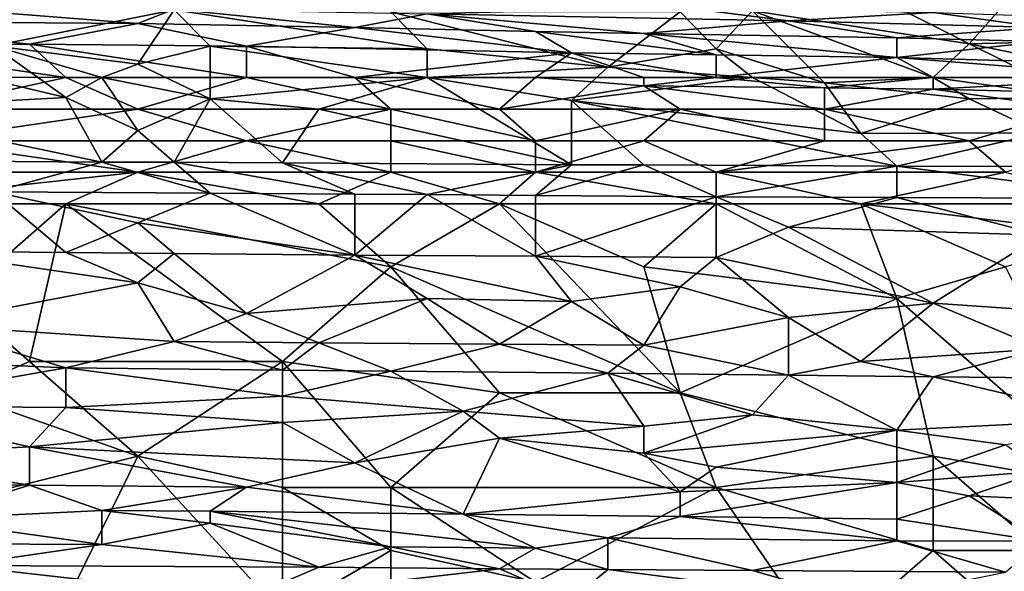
# Model space of a CAD drawing. Extents: x -161 to 11, y -10 to 160.
# Tile 340 of 499: x 0.6163 to 0.7382, y 0.2051 to 0.2734. Entities that reach past the tile are written whole.
import ezdxf

# ---------------------------------------------------------------- set-up
doc = ezdxf.new("R2010")
doc.units = 0
doc.header["$MEASUREMENT"] = 0
doc.layers.get('0').update_dxf_attribs({"linetype": 'CONTINUOUS'})

msp = doc.modelspace()

# ---------------------------------------------------------------- linework, layer by layer
for points in [[(0.72487, 0.27497, 0.70586), (0.73382, 0.27041, 0.69805), (0.73829, 0.27543, 0.70586)], [(0.73829, 0.27543, 0.70586), (0.73382, 0.27041, 0.69805), (0.7517, 0.27086, 0.69805)], [(0.63098, 0.27291, 0.28008), (0.59074, 0.27321, 0.28008), (0.60416, 0.27503, 0.28399)], [(0.63545, 0.27472, 0.28399), (0.63098, 0.27291, 0.28008), (0.60416, 0.27503, 0.28399)], [(0.60863, 0.27474, 0.70586), (0.6131, 0.27018, 0.69805), (0.63545, 0.27461, 0.70586)], [(0.6131, 0.27018, 0.69805), (0.63098, 0.2679, 0.69414), (0.63545, 0.27461, 0.70586)], [(0.65781, 0.27242, 0.28008), (0.63098, 0.27291, 0.28008), (0.63545, 0.27472, 0.28399)], [(0.63992, 0.27013, 0.69829), (0.63545, 0.27461, 0.70586), (0.63098, 0.2679, 0.69414)], [(0.65781, 0.27242, 0.28008), (0.63545, 0.27472, 0.28399), (0.66675, 0.27412, 0.28399)], [(0.63545, 0.27461, 0.70586), (0.66675, 0.26979, 0.69805), (0.66228, 0.27438, 0.70586)], [(0.63545, 0.27461, 0.70586), (0.63992, 0.27013, 0.69829), (0.66675, 0.26979, 0.69805)], [(0.65781, 0.27242, 0.28008), (0.66675, 0.27412, 0.28399), (0.68016, 0.27195, 0.28008)], [(0.66228, 0.27438, 0.70586), (0.68911, 0.26754, 0.69414), (0.69805, 0.27438, 0.70586)], [(0.66228, 0.27438, 0.70586), (0.66675, 0.26979, 0.69805), (0.68911, 0.26754, 0.69414)], [(0.69805, 0.27497, 0.28789), (0.71146, 0.27327, 0.28399), (0.66675, 0.27412, 0.28399)], [(0.66675, 0.27412, 0.28399), (0.71146, 0.27327, 0.28399), (0.69358, 0.27171, 0.28008)], [(0.68016, 0.27195, 0.28008), (0.66675, 0.27412, 0.28399), (0.69358, 0.27171, 0.28008)], [(0.70252, 0.26978, 0.69805), (0.69805, 0.27438, 0.70586), (0.68911, 0.26754, 0.69414)], [(0.71146, 0.27327, 0.28399), (0.69805, 0.27497, 0.28789), (0.72934, 0.27429, 0.28789)], [(0.70252, 0.26978, 0.69805), (0.70699, 0.27449, 0.70586), (0.69805, 0.27438, 0.70586)], [(0.70252, 0.26978, 0.69805), (0.71593, 0.26557, 0.69024), (0.70699, 0.27449, 0.70586)], [(0.73382, 0.27041, 0.69805), (0.72487, 0.27497, 0.70586), (0.70699, 0.27449, 0.70586)], [(0.70699, 0.27449, 0.70586), (0.72934, 0.26622, 0.69106), (0.73382, 0.27041, 0.69805)], [(0.70699, 0.27449, 0.70586), (0.71593, 0.26557, 0.69024), (0.72934, 0.26622, 0.69106)], [(0.72934, 0.27429, 0.28789), (0.74276, 0.27245, 0.28399), (0.71146, 0.27327, 0.28399)], [(0.74276, 0.27245, 0.28399), (0.72934, 0.27429, 0.28789), (0.7517, 0.27354, 0.28789)], [(0.61757, 0.27038, 0.27617), (0.59074, 0.27321, 0.28008), (0.63098, 0.27291, 0.28008)], [(0.59521, 0.27013, 0.27576), (0.59074, 0.27321, 0.28008), (0.61757, 0.27038, 0.27617)], [(0.61757, 0.27038, 0.27617), (0.63098, 0.27291, 0.28008), (0.6444, 0.27013, 0.2763)], [(0.6444, 0.27013, 0.2763), (0.63098, 0.27291, 0.28008), (0.65781, 0.27242, 0.28008)], [(0.71146, 0.27327, 0.28399), (0.72487, 0.27115, 0.28008), (0.69358, 0.27171, 0.28008)], [(0.72487, 0.27115, 0.28008), (0.71146, 0.27327, 0.28399), (0.74276, 0.27245, 0.28399)], [(0.65781, 0.27242, 0.28008), (0.68463, 0.2693, 0.27617), (0.6444, 0.27013, 0.2763)], [(0.68016, 0.27195, 0.28008), (0.68463, 0.2693, 0.27617), (0.65781, 0.27242, 0.28008)], [(0.69358, 0.27171, 0.28008), (0.70252, 0.26904, 0.27617), (0.68016, 0.27195, 0.28008)], [(0.70252, 0.26904, 0.27617), (0.68463, 0.2693, 0.27617), (0.68016, 0.27195, 0.28008)], [(0.69358, 0.27171, 0.28008), (0.72487, 0.27115, 0.28008), (0.72487, 0.2687, 0.27617)], [(0.69358, 0.27171, 0.28008), (0.72487, 0.2687, 0.27617), (0.70252, 0.26904, 0.27617)], [(0.72487, 0.27115, 0.28008), (0.74276, 0.27245, 0.28399), (0.74276, 0.27068, 0.28008)], [(0.74276, 0.27068, 0.28008), (0.72487, 0.2687, 0.27617), (0.72487, 0.27115, 0.28008)], [(0.75617, 0.26779, 0.27617), (0.72487, 0.2687, 0.27617), (0.74276, 0.27068, 0.28008)], [(0.76511, 0.26403, 0.68633), (0.7517, 0.27086, 0.69805), (0.73382, 0.27041, 0.69805)], [(0.59521, 0.27013, 0.27576), (0.62204, 0.26622, 0.2723), (0.5818, 0.26631, 0.27227)], [(0.61757, 0.27038, 0.27617), (0.62204, 0.26622, 0.2723), (0.59521, 0.27013, 0.27576)], [(0.60416, 0.26802, 0.69414), (0.62204, 0.26375, 0.68633), (0.6131, 0.27018, 0.69805)], [(0.63098, 0.2679, 0.69414), (0.6131, 0.27018, 0.69805), (0.62651, 0.26622, 0.69111)], [(0.6131, 0.27018, 0.69805), (0.62204, 0.26375, 0.68633), (0.62651, 0.26622, 0.69111)], [(0.6444, 0.27013, 0.2763), (0.6444, 0.26622, 0.27246), (0.61757, 0.27038, 0.27617)], [(0.6444, 0.26622, 0.27246), (0.62204, 0.26622, 0.2723), (0.61757, 0.27038, 0.27617)], [(0.63098, 0.2679, 0.69414), (0.63992, 0.26359, 0.68633), (0.63992, 0.27013, 0.69829)], [(0.63992, 0.27013, 0.69829), (0.63992, 0.26359, 0.68633), (0.66675, 0.26622, 0.69152)], [(0.63992, 0.27013, 0.69829), (0.66675, 0.26622, 0.69152), (0.66675, 0.26979, 0.69805)], [(0.65781, 0.26622, 0.2726), (0.6444, 0.26622, 0.27246), (0.6444, 0.27013, 0.2763)], [(0.6444, 0.27013, 0.2763), (0.68463, 0.2693, 0.27617), (0.65781, 0.26622, 0.2726)], [(0.65781, 0.26622, 0.2726), (0.68463, 0.2693, 0.27617), (0.68016, 0.26622, 0.27292)], [(0.66675, 0.26979, 0.69805), (0.66675, 0.26622, 0.69152), (0.68911, 0.26754, 0.69414)], [(0.68016, 0.26622, 0.27292), (0.68463, 0.2693, 0.27617), (0.69358, 0.26622, 0.27304)], [(0.70252, 0.26904, 0.27617), (0.70252, 0.26622, 0.27314), (0.68463, 0.2693, 0.27617)], [(0.69358, 0.26622, 0.27304), (0.68463, 0.2693, 0.27617), (0.70252, 0.26622, 0.27314)], [(0.68911, 0.26754, 0.69414), (0.70699, 0.26622, 0.69161), (0.70252, 0.26978, 0.69805)], [(0.71593, 0.26557, 0.69024), (0.70252, 0.26978, 0.69805), (0.70699, 0.26622, 0.69161)], [(0.72934, 0.26622, 0.69106), (0.74723, 0.26375, 0.68633), (0.73382, 0.27041, 0.69805)], [(0.76511, 0.26403, 0.68633), (0.73382, 0.27041, 0.69805), (0.74723, 0.26375, 0.68633)], [(0.62204, 0.26375, 0.68633), (0.60416, 0.26802, 0.69414), (0.59521, 0.26232, 0.68343)], [(0.70252, 0.26622, 0.27314), (0.70252, 0.26904, 0.27617), (0.72487, 0.2687, 0.27617)], [(0.72934, 0.26622, 0.27347), (0.70252, 0.26622, 0.27314), (0.72487, 0.2687, 0.27617)], [(0.72487, 0.2687, 0.27617), (0.75617, 0.26779, 0.27617), (0.75617, 0.26622, 0.27426)], [(0.72934, 0.26622, 0.27347), (0.72487, 0.2687, 0.27617), (0.75617, 0.26622, 0.27426)], [(0.63992, 0.26359, 0.68633), (0.63098, 0.2679, 0.69414), (0.62651, 0.26622, 0.69111)], [(0.66675, 0.26622, 0.69152), (0.68463, 0.26339, 0.68633), (0.68911, 0.26754, 0.69414)], [(0.70699, 0.26622, 0.69161), (0.68911, 0.26754, 0.69414), (0.68463, 0.26339, 0.68633)], [(0.60416, 0.26232, 0.27009), (0.5818, 0.26631, 0.27227), (0.62204, 0.26622, 0.2723)], [(0.62204, 0.26622, 0.2723), (0.63098, 0.26232, 0.27015), (0.60416, 0.26232, 0.27009)], [(0.62204, 0.26622, 0.2723), (0.6444, 0.26622, 0.27246), (0.63098, 0.26232, 0.27015)], [(0.63098, 0.25967, 0.67852), (0.62651, 0.26622, 0.69111), (0.62204, 0.26375, 0.68633)], [(0.63992, 0.26359, 0.68633), (0.62651, 0.26622, 0.69111), (0.63098, 0.25967, 0.67852)], [(0.66228, 0.26232, 0.27027), (0.63098, 0.26232, 0.27015), (0.6444, 0.26622, 0.27246)], [(0.63992, 0.26359, 0.68633), (0.65334, 0.26232, 0.68398), (0.66675, 0.26622, 0.69152)], [(0.65781, 0.26622, 0.2726), (0.66228, 0.26232, 0.27027), (0.6444, 0.26622, 0.27246)], [(0.65334, 0.26232, 0.68398), (0.68463, 0.25541, 0.67071), (0.66675, 0.26622, 0.69152)], [(0.65781, 0.26622, 0.2726), (0.68016, 0.26622, 0.27292), (0.67569, 0.26232, 0.27034)], [(0.67569, 0.26232, 0.27034), (0.66228, 0.26232, 0.27027), (0.65781, 0.26622, 0.2726)], [(0.66675, 0.26622, 0.69152), (0.68463, 0.25541, 0.67071), (0.68463, 0.26339, 0.68633)], [(0.69358, 0.26522, 0.27227), (0.67569, 0.26232, 0.27034), (0.68016, 0.26622, 0.27292)], [(0.69358, 0.26622, 0.27304), (0.69358, 0.26522, 0.27227), (0.68016, 0.26622, 0.27292)], [(0.68463, 0.26339, 0.68633), (0.7204, 0.25929, 0.67852), (0.70699, 0.26622, 0.69161)], [(0.70252, 0.26622, 0.27314), (0.69358, 0.26522, 0.27227), (0.69358, 0.26622, 0.27304)], [(0.70252, 0.26622, 0.27314), (0.71593, 0.26497, 0.27227), (0.69358, 0.26522, 0.27227)], [(0.70252, 0.26622, 0.27314), (0.72934, 0.26622, 0.27347), (0.71593, 0.26497, 0.27227)], [(0.70699, 0.26622, 0.69161), (0.7204, 0.25929, 0.67852), (0.71593, 0.26557, 0.69024)], [(0.71593, 0.26557, 0.69024), (0.73382, 0.2636, 0.68633), (0.72934, 0.26622, 0.69106)], [(0.72934, 0.26622, 0.27347), (0.72934, 0.26481, 0.27227), (0.71593, 0.26497, 0.27227)], [(0.71593, 0.26557, 0.69024), (0.7204, 0.25929, 0.67852), (0.73382, 0.2636, 0.68633)], [(0.75617, 0.26622, 0.27426), (0.72934, 0.26481, 0.27227), (0.72934, 0.26622, 0.27347)], [(0.75617, 0.26622, 0.27426), (0.75617, 0.26413, 0.27227), (0.72934, 0.26481, 0.27227)], [(0.74723, 0.26375, 0.68633), (0.72934, 0.26622, 0.69106), (0.73382, 0.2636, 0.68633)], [(0.69358, 0.26522, 0.27227), (0.69805, 0.26232, 0.27041), (0.67569, 0.26232, 0.27034)], [(0.69358, 0.26522, 0.27227), (0.71593, 0.26497, 0.27227), (0.71593, 0.26232, 0.27049)], [(0.69358, 0.26522, 0.27227), (0.71593, 0.26232, 0.27049), (0.69805, 0.26232, 0.27041)], [(0.71593, 0.26232, 0.27049), (0.71593, 0.26497, 0.27227), (0.72934, 0.26481, 0.27227)], [(0.72934, 0.26481, 0.27227), (0.74723, 0.26232, 0.27073), (0.71593, 0.26232, 0.27049)], [(0.74723, 0.26232, 0.27073), (0.72934, 0.26481, 0.27227), (0.75617, 0.26413, 0.27227)], [(0.59521, 0.26232, 0.68343), (0.62651, 0.25577, 0.67071), (0.62204, 0.26375, 0.68633)], [(0.62204, 0.26375, 0.68633), (0.62651, 0.25577, 0.67071), (0.63098, 0.25967, 0.67852)], [(0.63545, 0.25574, 0.67071), (0.63992, 0.26359, 0.68633), (0.63098, 0.25967, 0.67852)], [(0.64887, 0.25566, 0.67071), (0.63992, 0.26359, 0.68633), (0.63545, 0.25574, 0.67071)], [(0.64887, 0.25566, 0.67071), (0.65334, 0.26232, 0.68398), (0.63992, 0.26359, 0.68633)], [(0.68463, 0.26339, 0.68633), (0.72487, 0.25525, 0.67071), (0.7204, 0.25929, 0.67852)], [(0.72487, 0.25525, 0.67071), (0.68463, 0.26339, 0.68633), (0.69358, 0.25541, 0.67071)], [(0.68463, 0.25541, 0.67071), (0.69358, 0.25541, 0.67071), (0.68463, 0.26339, 0.68633)], [(0.73382, 0.2636, 0.68633), (0.7204, 0.25929, 0.67852), (0.74276, 0.25937, 0.67852)], [(0.73382, 0.2636, 0.68633), (0.74276, 0.25937, 0.67852), (0.74723, 0.26375, 0.68633)], [(0.59521, 0.26232, 0.68343), (0.59968, 0.25595, 0.67071), (0.62651, 0.25577, 0.67071)], [(0.63098, 0.26232, 0.27015), (0.6444, 0.25841, 0.26892), (0.60416, 0.25841, 0.26889)], [(0.60416, 0.25841, 0.26889), (0.60416, 0.26232, 0.27009), (0.63098, 0.26232, 0.27015)], [(0.6444, 0.25841, 0.26892), (0.63098, 0.26232, 0.27015), (0.66228, 0.26232, 0.27027)], [(0.66228, 0.26232, 0.27027), (0.66228, 0.25841, 0.26895), (0.6444, 0.25841, 0.26892)], [(0.65334, 0.26232, 0.68398), (0.64887, 0.25566, 0.67071), (0.68463, 0.25541, 0.67071)], [(0.68016, 0.25841, 0.26894), (0.66228, 0.25841, 0.26895), (0.66228, 0.26232, 0.27027)], [(0.66228, 0.26232, 0.27027), (0.67569, 0.26232, 0.27034), (0.68016, 0.25841, 0.26894)], [(0.69805, 0.26232, 0.27041), (0.68016, 0.25841, 0.26894), (0.67569, 0.26232, 0.27034)], [(0.69805, 0.26232, 0.27041), (0.69358, 0.25841, 0.26895), (0.68016, 0.25841, 0.26894)], [(0.69805, 0.26232, 0.27041), (0.71593, 0.25841, 0.2689), (0.69358, 0.25841, 0.26895)], [(0.71593, 0.26232, 0.27049), (0.71593, 0.25841, 0.2689), (0.69805, 0.26232, 0.27041)], [(0.71593, 0.26232, 0.27049), (0.74723, 0.26232, 0.27073), (0.73382, 0.25841, 0.26887)], [(0.73382, 0.25841, 0.26887), (0.71593, 0.25841, 0.2689), (0.71593, 0.26232, 0.27049)], [(0.74723, 0.26232, 0.27073), (0.7517, 0.25841, 0.26893), (0.73382, 0.25841, 0.26887)], [(0.62651, 0.25577, 0.67071), (0.63545, 0.25574, 0.67071), (0.63098, 0.25967, 0.67852)], [(0.60416, 0.25841, 0.26889), (0.63098, 0.25451, 0.26839), (0.59074, 0.25451, 0.26843)], [(0.60416, 0.25841, 0.26889), (0.6444, 0.25841, 0.26892), (0.63098, 0.25451, 0.26839)], [(0.6444, 0.25841, 0.26892), (0.66228, 0.25451, 0.26842), (0.63098, 0.25451, 0.26839)], [(0.6444, 0.25841, 0.26892), (0.66228, 0.25841, 0.26895), (0.66228, 0.25451, 0.26842)], [(0.68016, 0.25841, 0.26894), (0.68016, 0.25451, 0.26839), (0.66228, 0.25841, 0.26895)], [(0.68016, 0.25451, 0.26839), (0.66228, 0.25451, 0.26842), (0.66228, 0.25841, 0.26895)], [(0.69358, 0.25841, 0.26895), (0.70252, 0.25451, 0.26833), (0.68016, 0.25451, 0.26839)], [(0.69358, 0.25841, 0.26895), (0.68016, 0.25451, 0.26839), (0.68016, 0.25841, 0.26894)], [(0.71593, 0.25841, 0.2689), (0.70252, 0.25451, 0.26833), (0.69358, 0.25841, 0.26895)], [(0.73382, 0.25841, 0.26887), (0.73829, 0.25451, 0.26814), (0.70252, 0.25451, 0.26833)], [(0.71593, 0.25841, 0.2689), (0.73382, 0.25841, 0.26887), (0.70252, 0.25451, 0.26833)], [(0.7204, 0.25929, 0.67852), (0.72487, 0.25525, 0.67071), (0.74276, 0.25937, 0.67852)], [(0.72487, 0.25525, 0.67071), (0.74276, 0.2552, 0.67071), (0.74276, 0.25937, 0.67852)], [(0.7517, 0.25841, 0.26893), (0.73829, 0.25451, 0.26814), (0.73382, 0.25841, 0.26887)], [(0.62651, 0.25577, 0.67071), (0.59968, 0.25595, 0.67071), (0.6131, 0.25207, 0.66289)], [(0.63992, 0.2519, 0.66289), (0.62651, 0.25577, 0.67071), (0.6131, 0.25207, 0.66289)], [(0.62651, 0.25577, 0.67071), (0.63992, 0.2519, 0.66289), (0.63545, 0.25574, 0.67071)], [(0.65781, 0.25178, 0.66289), (0.64887, 0.25566, 0.67071), (0.63545, 0.25574, 0.67071)], [(0.63545, 0.25574, 0.67071), (0.63992, 0.2519, 0.66289), (0.65781, 0.25178, 0.66289)], [(0.68463, 0.25541, 0.67071), (0.64887, 0.25566, 0.67071), (0.66675, 0.25176, 0.66289)], [(0.64887, 0.25566, 0.67071), (0.65781, 0.25178, 0.66289), (0.66675, 0.25176, 0.66289)], [(0.66675, 0.25176, 0.66289), (0.68016, 0.25163, 0.66289), (0.68463, 0.25541, 0.67071)], [(0.69358, 0.25541, 0.67071), (0.68016, 0.25163, 0.66289), (0.70252, 0.25146, 0.66289)], [(0.68463, 0.25541, 0.67071), (0.68016, 0.25163, 0.66289), (0.69358, 0.25541, 0.67071)], [(0.69358, 0.25541, 0.67071), (0.70252, 0.25146, 0.66289), (0.72487, 0.25525, 0.67071)], [(0.72487, 0.25138, 0.66289), (0.72487, 0.25525, 0.67071), (0.70252, 0.25146, 0.66289)], [(0.74276, 0.2552, 0.67071), (0.72487, 0.25525, 0.67071), (0.75617, 0.25125, 0.66289)], [(0.75617, 0.25125, 0.66289), (0.72487, 0.25525, 0.67071), (0.72487, 0.25138, 0.66289)], [(0.63098, 0.25451, 0.26839), (0.59521, 0.2506, 0.26835), (0.59074, 0.25451, 0.26843)], [(0.62204, 0.2506, 0.2683), (0.59521, 0.2506, 0.26835), (0.63098, 0.25451, 0.26839)], [(0.65334, 0.2506, 0.2683), (0.62204, 0.2506, 0.2683), (0.63098, 0.25451, 0.26839)], [(0.63098, 0.25451, 0.26839), (0.66228, 0.25451, 0.26842), (0.65334, 0.2506, 0.2683)], [(0.66228, 0.25451, 0.26842), (0.67569, 0.2506, 0.26825), (0.65334, 0.2506, 0.2683)], [(0.68016, 0.25451, 0.26839), (0.67569, 0.2506, 0.26825), (0.66228, 0.25451, 0.26842)], [(0.68016, 0.25451, 0.26839), (0.70252, 0.2506, 0.26816), (0.67569, 0.2506, 0.26825)], [(0.68016, 0.25451, 0.26839), (0.70252, 0.25451, 0.26833), (0.70252, 0.2506, 0.26816)], [(0.70252, 0.25451, 0.26833), (0.73829, 0.25451, 0.26814), (0.7204, 0.2506, 0.26806)], [(0.7204, 0.2506, 0.26806), (0.70252, 0.2506, 0.26816), (0.70252, 0.25451, 0.26833)], [(0.73829, 0.25451, 0.26814), (0.7517, 0.2506, 0.2679), (0.7204, 0.2506, 0.26806)], [(0.60416, 0.24474, 0.64727), (0.62204, 0.24457, 0.64727), (0.6131, 0.25207, 0.66289)], [(0.63992, 0.2519, 0.66289), (0.6131, 0.25207, 0.66289), (0.63098, 0.24824, 0.65508)], [(0.6131, 0.25207, 0.66289), (0.62204, 0.24457, 0.64727), (0.63098, 0.24824, 0.65508)], [(0.63992, 0.2519, 0.66289), (0.63098, 0.24824, 0.65508), (0.65781, 0.24424, 0.64727)], [(0.63992, 0.2519, 0.66289), (0.65781, 0.24424, 0.64727), (0.65781, 0.25178, 0.66289)], [(0.65781, 0.25178, 0.66289), (0.65781, 0.24424, 0.64727), (0.66675, 0.25176, 0.66289)], [(0.68016, 0.24409, 0.64727), (0.66675, 0.25176, 0.66289), (0.65781, 0.24424, 0.64727)], [(0.68016, 0.24409, 0.64727), (0.68016, 0.25163, 0.66289), (0.66675, 0.25176, 0.66289)], [(0.68016, 0.25163, 0.66289), (0.68016, 0.24409, 0.64727), (0.70252, 0.25146, 0.66289)], [(0.70252, 0.24396, 0.64727), (0.70252, 0.25146, 0.66289), (0.68016, 0.24409, 0.64727)], [(0.70252, 0.25146, 0.66289), (0.71146, 0.24772, 0.65508), (0.72487, 0.25138, 0.66289)], [(0.70252, 0.25146, 0.66289), (0.70252, 0.24396, 0.64727), (0.71146, 0.24772, 0.65508)], [(0.74276, 0.24669, 0.65328), (0.72487, 0.25138, 0.66289), (0.71146, 0.24772, 0.65508)], [(0.72487, 0.25138, 0.66289), (0.74276, 0.24669, 0.65328), (0.75617, 0.25125, 0.66289)], [(0.62204, 0.2506, 0.2683), (0.60863, 0.23888, 0.26854), (0.59521, 0.2506, 0.26835)], [(0.62204, 0.2506, 0.2683), (0.61757, 0.23107, 0.26866), (0.60863, 0.23888, 0.26854)], [(0.64887, 0.23107, 0.26863), (0.61757, 0.23107, 0.26866), (0.62204, 0.2506, 0.2683)], [(0.62204, 0.2506, 0.2683), (0.65334, 0.2506, 0.2683), (0.66228, 0.24279, 0.2684)], [(0.62204, 0.2506, 0.2683), (0.66228, 0.24279, 0.2684), (0.64887, 0.23107, 0.26863)], [(0.67569, 0.2506, 0.26825), (0.66228, 0.24279, 0.2684), (0.65334, 0.2506, 0.2683)], [(0.66228, 0.24279, 0.2684), (0.67569, 0.2506, 0.26825), (0.69805, 0.22716, 0.26861)], [(0.67569, 0.2506, 0.26825), (0.70252, 0.2506, 0.26816), (0.69358, 0.24279, 0.26831)], [(0.69358, 0.24279, 0.26831), (0.69805, 0.22716, 0.26861), (0.67569, 0.2506, 0.26825)], [(0.70252, 0.2506, 0.26816), (0.72487, 0.23888, 0.26824), (0.69358, 0.24279, 0.26831)], [(0.70252, 0.2506, 0.26816), (0.7204, 0.2506, 0.26806), (0.72487, 0.23888, 0.26824)], [(0.7204, 0.2506, 0.26806), (0.7517, 0.2506, 0.2679), (0.7517, 0.24669, 0.26791)], [(0.7517, 0.24669, 0.26791), (0.73829, 0.24279, 0.26805), (0.7204, 0.2506, 0.26806)], [(0.73829, 0.24279, 0.26805), (0.72487, 0.23888, 0.26824), (0.7204, 0.2506, 0.26806)], [(0.62204, 0.24457, 0.64727), (0.63545, 0.24443, 0.64727), (0.63098, 0.24824, 0.65508)], [(0.63098, 0.24824, 0.65508), (0.63545, 0.24443, 0.64727), (0.65781, 0.24424, 0.64727)], [(0.70252, 0.24396, 0.64727), (0.72934, 0.2383, 0.63555), (0.71146, 0.24772, 0.65508)], [(0.71146, 0.24772, 0.65508), (0.72934, 0.2383, 0.63555), (0.74276, 0.24669, 0.65328)], [(0.72934, 0.2383, 0.63555), (0.76064, 0.23616, 0.63164), (0.74276, 0.24669, 0.65328)], [(0.60416, 0.24474, 0.64727), (0.60416, 0.23563, 0.62774), (0.63098, 0.2408, 0.63946)], [(0.62204, 0.24457, 0.64727), (0.60416, 0.24474, 0.64727), (0.63098, 0.2408, 0.63946)], [(0.62204, 0.24457, 0.64727), (0.63098, 0.2408, 0.63946), (0.63545, 0.24443, 0.64727)], [(0.63098, 0.2408, 0.63946), (0.6444, 0.23699, 0.63164), (0.63545, 0.24443, 0.64727)], [(0.63545, 0.24443, 0.64727), (0.6444, 0.23699, 0.63164), (0.65781, 0.24424, 0.64727)], [(0.66675, 0.23888, 0.63613), (0.65781, 0.24424, 0.64727), (0.6444, 0.23699, 0.63164)], [(0.65781, 0.24424, 0.64727), (0.68463, 0.2385, 0.63555), (0.68016, 0.24409, 0.64727)], [(0.65781, 0.24424, 0.64727), (0.66675, 0.23888, 0.63613), (0.68463, 0.2385, 0.63555)], [(0.69805, 0.24029, 0.63946), (0.70252, 0.24396, 0.64727), (0.68016, 0.24409, 0.64727)], [(0.68016, 0.24409, 0.64727), (0.68463, 0.2385, 0.63555), (0.69805, 0.24029, 0.63946)], [(0.71146, 0.23652, 0.63164), (0.70252, 0.24396, 0.64727), (0.69805, 0.24029, 0.63946)], [(0.70252, 0.24396, 0.64727), (0.71146, 0.23652, 0.63164), (0.72934, 0.2383, 0.63555)], [(0.64887, 0.23107, 0.26863), (0.66228, 0.24279, 0.2684), (0.67569, 0.22716, 0.26865)], [(0.69805, 0.22716, 0.26861), (0.67569, 0.22716, 0.26865), (0.66228, 0.24279, 0.2684)], [(0.69805, 0.22716, 0.26861), (0.69358, 0.24279, 0.26831), (0.72487, 0.23888, 0.26824)], [(0.73829, 0.24279, 0.26805), (0.7517, 0.21544, 0.26844), (0.72487, 0.23888, 0.26824)], [(0.60416, 0.23563, 0.62774), (0.63545, 0.23354, 0.62383), (0.63098, 0.2408, 0.63946)], [(0.63098, 0.2408, 0.63946), (0.63545, 0.23354, 0.62383), (0.6444, 0.23699, 0.63164)], [(0.69358, 0.23308, 0.62383), (0.69805, 0.24029, 0.63946), (0.68463, 0.2385, 0.63555)], [(0.69805, 0.24029, 0.63946), (0.69358, 0.23308, 0.62383), (0.71146, 0.23652, 0.63164)], [(0.61757, 0.23107, 0.26866), (0.60863, 0.22716, 0.26872), (0.60863, 0.23888, 0.26854)], [(0.6444, 0.23699, 0.63164), (0.65334, 0.23339, 0.62383), (0.66675, 0.23888, 0.63613)], [(0.65334, 0.23339, 0.62383), (0.67569, 0.23322, 0.62383), (0.66675, 0.23888, 0.63613)], [(0.66675, 0.23888, 0.63613), (0.67569, 0.23322, 0.62383), (0.68463, 0.2385, 0.63555)], [(0.72487, 0.23888, 0.26824), (0.72934, 0.21935, 0.26855), (0.69805, 0.22716, 0.26861)], [(0.7517, 0.21544, 0.26844), (0.72934, 0.21935, 0.26855), (0.72487, 0.23888, 0.26824)], [(0.67569, 0.23322, 0.62383), (0.69358, 0.23308, 0.62383), (0.68463, 0.2385, 0.63555)], [(0.7204, 0.23107, 0.62003), (0.72934, 0.2383, 0.63555), (0.71146, 0.23652, 0.63164)], [(0.74276, 0.23261, 0.62383), (0.72934, 0.2383, 0.63555), (0.7204, 0.23107, 0.62003)], [(0.72934, 0.2383, 0.63555), (0.74276, 0.23261, 0.62383), (0.76064, 0.23616, 0.63164)], [(0.6444, 0.23699, 0.63164), (0.63545, 0.23354, 0.62383), (0.65334, 0.23339, 0.62383)], [(0.69358, 0.23308, 0.62383), (0.71146, 0.22938, 0.61602), (0.71146, 0.23652, 0.63164)], [(0.71146, 0.22938, 0.61602), (0.7204, 0.23107, 0.62003), (0.71146, 0.23652, 0.63164)], [(0.60416, 0.23563, 0.62774), (0.62204, 0.23027, 0.61602), (0.63545, 0.23354, 0.62383)], [(0.62204, 0.23027, 0.61602), (0.60416, 0.23563, 0.62774), (0.60416, 0.23107, 0.61752)], [(0.64887, 0.22999, 0.61602), (0.63545, 0.23354, 0.62383), (0.62204, 0.23027, 0.61602)], [(0.63545, 0.23354, 0.62383), (0.64887, 0.22999, 0.61602), (0.65334, 0.23339, 0.62383)], [(0.65334, 0.23339, 0.62383), (0.64887, 0.22999, 0.61602), (0.66228, 0.22987, 0.61602)], [(0.65334, 0.23339, 0.62383), (0.66228, 0.22987, 0.61602), (0.67569, 0.23322, 0.62383)], [(0.68911, 0.22963, 0.61602), (0.67569, 0.23322, 0.62383), (0.66228, 0.22987, 0.61602)], [(0.67569, 0.23322, 0.62383), (0.68911, 0.22963, 0.61602), (0.69358, 0.23308, 0.62383)], [(0.71146, 0.22938, 0.61602), (0.69358, 0.23308, 0.62383), (0.68911, 0.22963, 0.61602)], [(0.7204, 0.23107, 0.62003), (0.72934, 0.22918, 0.61602), (0.74276, 0.23261, 0.62383)], [(0.75617, 0.22892, 0.61602), (0.74276, 0.23261, 0.62383), (0.72934, 0.22918, 0.61602)], [(0.60416, 0.23107, 0.61752), (0.59521, 0.22556, 0.6043), (0.62204, 0.23027, 0.61602)], [(0.62204, 0.22537, 0.6043), (0.62204, 0.23027, 0.61602), (0.59521, 0.22556, 0.6043)], [(0.61757, 0.23107, 0.26866), (0.63098, 0.21935, 0.26878), (0.60863, 0.22716, 0.26872)], [(0.61757, 0.23107, 0.26866), (0.64887, 0.23107, 0.26863), (0.63098, 0.21935, 0.26878)], [(0.62204, 0.23027, 0.61602), (0.64887, 0.22675, 0.60821), (0.64887, 0.22999, 0.61602)], [(0.62204, 0.23027, 0.61602), (0.62204, 0.22537, 0.6043), (0.64887, 0.22675, 0.60821)], [(0.64887, 0.23107, 0.26863), (0.64887, 0.21544, 0.2688), (0.63098, 0.21935, 0.26878)], [(0.67569, 0.22716, 0.26865), (0.66228, 0.21544, 0.26879), (0.64887, 0.23107, 0.26863)], [(0.66228, 0.21544, 0.26879), (0.64887, 0.21544, 0.2688), (0.64887, 0.23107, 0.26863)], [(0.7204, 0.23107, 0.62003), (0.71146, 0.22938, 0.61602), (0.72934, 0.22918, 0.61602)], [(0.64887, 0.22999, 0.61602), (0.64887, 0.22675, 0.60821), (0.66228, 0.22987, 0.61602)], [(0.64887, 0.22675, 0.60821), (0.67122, 0.22489, 0.6043), (0.66228, 0.22987, 0.61602)], [(0.68911, 0.22963, 0.61602), (0.66228, 0.22987, 0.61602), (0.67122, 0.22489, 0.6043)], [(0.69358, 0.22304, 0.60039), (0.68911, 0.22963, 0.61602), (0.67122, 0.22489, 0.6043)], [(0.70699, 0.22446, 0.6043), (0.71146, 0.22938, 0.61602), (0.68911, 0.22963, 0.61602)], [(0.68911, 0.22963, 0.61602), (0.69358, 0.22304, 0.60039), (0.70699, 0.22446, 0.6043)], [(0.70699, 0.22446, 0.6043), (0.72487, 0.22255, 0.60039), (0.71146, 0.22938, 0.61602)], [(0.71146, 0.22938, 0.61602), (0.72487, 0.22255, 0.60039), (0.72934, 0.22918, 0.61602)], [(0.7517, 0.22393, 0.6043), (0.72934, 0.22918, 0.61602), (0.72487, 0.22255, 0.60039)], [(0.72934, 0.22918, 0.61602), (0.7517, 0.22393, 0.6043), (0.75617, 0.22892, 0.61602)], [(0.59968, 0.21154, 0.26882), (0.60863, 0.22716, 0.26872), (0.63098, 0.21935, 0.26878)], [(0.62204, 0.22537, 0.6043), (0.64887, 0.2235, 0.60039), (0.64887, 0.22675, 0.60821)], [(0.64887, 0.22675, 0.60821), (0.64887, 0.2235, 0.60039), (0.67122, 0.22489, 0.6043)], [(0.67569, 0.22716, 0.26865), (0.70252, 0.21544, 0.26875), (0.66228, 0.21544, 0.26879)], [(0.67569, 0.22716, 0.26865), (0.69805, 0.22716, 0.26861), (0.70252, 0.21544, 0.26875)], [(0.72934, 0.21935, 0.26855), (0.70252, 0.21544, 0.26875), (0.69805, 0.22716, 0.26861)], [(0.59521, 0.22556, 0.6043), (0.61757, 0.22051, 0.59258), (0.62204, 0.22537, 0.6043)], [(0.59521, 0.22556, 0.6043), (0.59521, 0.21935, 0.58939), (0.61757, 0.22051, 0.59258)], [(0.62204, 0.22537, 0.6043), (0.61757, 0.22051, 0.59258), (0.64887, 0.2235, 0.60039)], [(0.65781, 0.21849, 0.58867), (0.67122, 0.22489, 0.6043), (0.64887, 0.2235, 0.60039)], [(0.65781, 0.21849, 0.58867), (0.67569, 0.22155, 0.59649), (0.67122, 0.22489, 0.6043)], [(0.69358, 0.22304, 0.60039), (0.67122, 0.22489, 0.6043), (0.67569, 0.22155, 0.59649)], [(0.69358, 0.22304, 0.60039), (0.69358, 0.21972, 0.59258), (0.70699, 0.22446, 0.6043)], [(0.72487, 0.22255, 0.60039), (0.70699, 0.22446, 0.6043), (0.69358, 0.21972, 0.59258)], [(0.61757, 0.22051, 0.59258), (0.65781, 0.21849, 0.58867), (0.64887, 0.2235, 0.60039)], [(0.67569, 0.22155, 0.59649), (0.69358, 0.21972, 0.59258), (0.69358, 0.22304, 0.60039)], [(0.7517, 0.22393, 0.6043), (0.72487, 0.22255, 0.60039), (0.73829, 0.22072, 0.59649)], [(0.69358, 0.21972, 0.59258), (0.70252, 0.21798, 0.58867), (0.72487, 0.22255, 0.60039)], [(0.70252, 0.21798, 0.58867), (0.72487, 0.21606, 0.58477), (0.72487, 0.22255, 0.60039)], [(0.72487, 0.22255, 0.60039), (0.72487, 0.21606, 0.58477), (0.73829, 0.22072, 0.59649)], [(0.61757, 0.21575, 0.58086), (0.61757, 0.22051, 0.59258), (0.59521, 0.21935, 0.58939)], [(0.65781, 0.21849, 0.58867), (0.61757, 0.22051, 0.59258), (0.6444, 0.21549, 0.58086)], [(0.61757, 0.22051, 0.59258), (0.61757, 0.21575, 0.58086), (0.6444, 0.21549, 0.58086)], [(0.67122, 0.21217, 0.57305), (0.67569, 0.22155, 0.59649), (0.65781, 0.21849, 0.58867)], [(0.67569, 0.22155, 0.59649), (0.67122, 0.21217, 0.57305), (0.69805, 0.2149, 0.58086)], [(0.67569, 0.22155, 0.59649), (0.69805, 0.2149, 0.58086), (0.69358, 0.21972, 0.59258)], [(0.74276, 0.21748, 0.58867), (0.73829, 0.22072, 0.59649), (0.72487, 0.21606, 0.58477)], [(0.59521, 0.21935, 0.58939), (0.5818, 0.21593, 0.58086), (0.61757, 0.21575, 0.58086)], [(0.61757, 0.19201, 0.26864), (0.59968, 0.21154, 0.26882), (0.63098, 0.21935, 0.26878)], [(0.64887, 0.19982, 0.26879), (0.61757, 0.19201, 0.26864), (0.63098, 0.21935, 0.26878)], [(0.64887, 0.19982, 0.26879), (0.63098, 0.21935, 0.26878), (0.64887, 0.21544, 0.2688)], [(0.69805, 0.2149, 0.58086), (0.70252, 0.21798, 0.58867), (0.69358, 0.21972, 0.59258)], [(0.72934, 0.21935, 0.26855), (0.72934, 0.20763, 0.26867), (0.70252, 0.21544, 0.26875)], [(0.7517, 0.21544, 0.26844), (0.74276, 0.20763, 0.26857), (0.72934, 0.21935, 0.26855)], [(0.74276, 0.20763, 0.26857), (0.72934, 0.20763, 0.26867), (0.72934, 0.21935, 0.26855)], [(0.67122, 0.21217, 0.57305), (0.65781, 0.21849, 0.58867), (0.6444, 0.21549, 0.58086)], [(0.70252, 0.21798, 0.58867), (0.69805, 0.2149, 0.58086), (0.72487, 0.21606, 0.58477)], [(0.72487, 0.21606, 0.58477), (0.73382, 0.21443, 0.58086), (0.74276, 0.21748, 0.58867)], [(0.74276, 0.21748, 0.58867), (0.73382, 0.21443, 0.58086), (0.76958, 0.21276, 0.57696)], [(0.5818, 0.21593, 0.58086), (0.60416, 0.21154, 0.56982), (0.61757, 0.21575, 0.58086)], [(0.62651, 0.21261, 0.57305), (0.61757, 0.21575, 0.58086), (0.60416, 0.21154, 0.56982)], [(0.61757, 0.21575, 0.58086), (0.62651, 0.21261, 0.57305), (0.6444, 0.21549, 0.58086)], [(0.69805, 0.21188, 0.57305), (0.72487, 0.21154, 0.57305), (0.72487, 0.21606, 0.58477)], [(0.69805, 0.2149, 0.58086), (0.69805, 0.21188, 0.57305), (0.72487, 0.21606, 0.58477)], [(0.72487, 0.21606, 0.58477), (0.72487, 0.21154, 0.57305), (0.73382, 0.21443, 0.58086)], [(0.62651, 0.21261, 0.57305), (0.63992, 0.21251, 0.57305), (0.6444, 0.21549, 0.58086)], [(0.6444, 0.21549, 0.58086), (0.63992, 0.21251, 0.57305), (0.67122, 0.21217, 0.57305)], [(0.66228, 0.21544, 0.26879), (0.66228, 0.20763, 0.26882), (0.64887, 0.21544, 0.2688)], [(0.64887, 0.19982, 0.26879), (0.64887, 0.21544, 0.2688), (0.66228, 0.20763, 0.26882)], [(0.66228, 0.21544, 0.26879), (0.70252, 0.21544, 0.26875), (0.68016, 0.20372, 0.2688)], [(0.68016, 0.20372, 0.2688), (0.66228, 0.20763, 0.26882), (0.66228, 0.21544, 0.26879)], [(0.67122, 0.21217, 0.57305), (0.69805, 0.21188, 0.57305), (0.69805, 0.2149, 0.58086)], [(0.68016, 0.20372, 0.2688), (0.70252, 0.21544, 0.26875), (0.71593, 0.19591, 0.26869)], [(0.71593, 0.19591, 0.26869), (0.70252, 0.21544, 0.26875), (0.72934, 0.20763, 0.26867)], [(0.72487, 0.21154, 0.57305), (0.74276, 0.2088, 0.56524), (0.73382, 0.21443, 0.58086)], [(0.73382, 0.21443, 0.58086), (0.74276, 0.2088, 0.56524), (0.76958, 0.21276, 0.57696)], [(0.60416, 0.21154, 0.56982), (0.62651, 0.20839, 0.56133), (0.62651, 0.21261, 0.57305)], [(0.63992, 0.21105, 0.56914), (0.63992, 0.21251, 0.57305), (0.62651, 0.21261, 0.57305)], [(0.63992, 0.21105, 0.56914), (0.62651, 0.21261, 0.57305), (0.62651, 0.20839, 0.56133)], [(0.63992, 0.21251, 0.57305), (0.68016, 0.20795, 0.56133), (0.67122, 0.21217, 0.57305)], [(0.63992, 0.21251, 0.57305), (0.66228, 0.20812, 0.56133), (0.68016, 0.20795, 0.56133)], [(0.63992, 0.21251, 0.57305), (0.63992, 0.21105, 0.56914), (0.66228, 0.20812, 0.56133)], [(0.67122, 0.21217, 0.57305), (0.68911, 0.2092, 0.56524), (0.69805, 0.21188, 0.57305)], [(0.67122, 0.21217, 0.57305), (0.68016, 0.20795, 0.56133), (0.68911, 0.2092, 0.56524)], [(0.62651, 0.20839, 0.56133), (0.60416, 0.21154, 0.56982), (0.59074, 0.20855, 0.56133)], [(0.59074, 0.19982, 0.26876), (0.59968, 0.21154, 0.26882), (0.61757, 0.19201, 0.26864)], [(0.65334, 0.20558, 0.55352), (0.63992, 0.21105, 0.56914), (0.62651, 0.20839, 0.56133)], [(0.63992, 0.21105, 0.56914), (0.65334, 0.20558, 0.55352), (0.66228, 0.20812, 0.56133)], [(0.69805, 0.21188, 0.57305), (0.68911, 0.2092, 0.56524), (0.72487, 0.20885, 0.56524)], [(0.69805, 0.21188, 0.57305), (0.72487, 0.20885, 0.56524), (0.72487, 0.21154, 0.57305)], [(0.74276, 0.2088, 0.56524), (0.72487, 0.21154, 0.57305), (0.72487, 0.20885, 0.56524)], [(0.59074, 0.20855, 0.56133), (0.60863, 0.2058, 0.55352), (0.62651, 0.20839, 0.56133)], [(0.62651, 0.20839, 0.56133), (0.60863, 0.2058, 0.55352), (0.65334, 0.20558, 0.55352)], [(0.68016, 0.20795, 0.56133), (0.68911, 0.20528, 0.55352), (0.68911, 0.2092, 0.56524)], [(0.68911, 0.2092, 0.56524), (0.70699, 0.20518, 0.55352), (0.72487, 0.20885, 0.56524)], [(0.68911, 0.2092, 0.56524), (0.68911, 0.20528, 0.55352), (0.70699, 0.20518, 0.55352)], [(0.72487, 0.20885, 0.56524), (0.70699, 0.20518, 0.55352), (0.73829, 0.20496, 0.55352)], [(0.72487, 0.20885, 0.56524), (0.73829, 0.20496, 0.55352), (0.74276, 0.2088, 0.56524)], [(0.66228, 0.20763, 0.26882), (0.66228, 0.19201, 0.26867), (0.64887, 0.19982, 0.26879)], [(0.66228, 0.20812, 0.56133), (0.65334, 0.20558, 0.55352), (0.67569, 0.20538, 0.55352)], [(0.66228, 0.20812, 0.56133), (0.67569, 0.20538, 0.55352), (0.68016, 0.20795, 0.56133)], [(0.66228, 0.19201, 0.26867), (0.66228, 0.20763, 0.26882), (0.68016, 0.20372, 0.2688)], [(0.68911, 0.20528, 0.55352), (0.68016, 0.20795, 0.56133), (0.67569, 0.20538, 0.55352)], [(0.71593, 0.19591, 0.26869), (0.72934, 0.20763, 0.26867), (0.73829, 0.19982, 0.26864)], [(0.73829, 0.19982, 0.26864), (0.72934, 0.20763, 0.26867), (0.74276, 0.20763, 0.26857)], [(0.60863, 0.2058, 0.55352), (0.6444, 0.20173, 0.5418), (0.65334, 0.20558, 0.55352)], [(0.60863, 0.2058, 0.55352), (0.6131, 0.19928, 0.53399), (0.6444, 0.20173, 0.5418)], [(0.65334, 0.20558, 0.55352), (0.6444, 0.20173, 0.5418), (0.67569, 0.20538, 0.55352)], [(0.6444, 0.20173, 0.5418), (0.68463, 0.20152, 0.5418), (0.67569, 0.20538, 0.55352)], [(0.67569, 0.20538, 0.55352), (0.68463, 0.20152, 0.5418), (0.68911, 0.20528, 0.55352)], [(0.7204, 0.20133, 0.5418), (0.68911, 0.20528, 0.55352), (0.68463, 0.20152, 0.5418)], [(0.70699, 0.20518, 0.55352), (0.68911, 0.20528, 0.55352), (0.7204, 0.20133, 0.5418)], [(0.70699, 0.20518, 0.55352), (0.7204, 0.20133, 0.5418), (0.73829, 0.20496, 0.55352)]]:
    msp.add_3dface(points)

doc.saveas('drawing.dxf')
